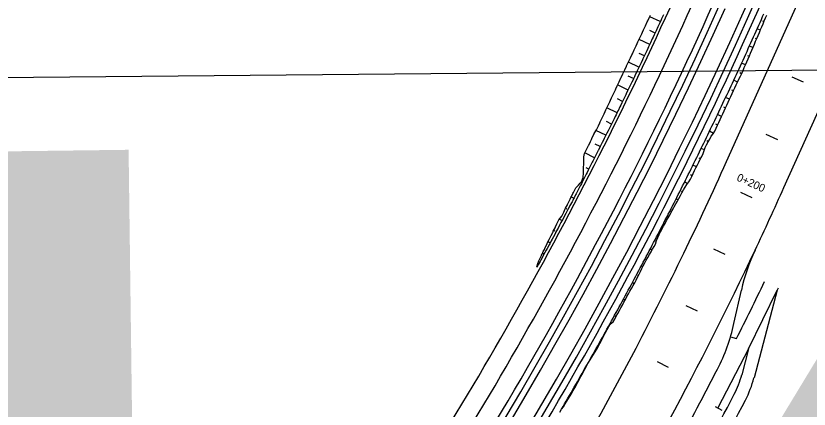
# Model space of a CAD drawing. Extents: x 6503541 to 6503743, y 5888004 to 5888145.
# Drawn here: x 6503685.576 to 6503688.597, y 5888088.473 to 5888089.97 of the extents above; entities that cross this region are included whole.
import ezdxf

# ---------------------------------------------------------------- set-up
doc = ezdxf.new("R2010")
doc.units = 0
doc.layers.add('12', color=7, linetype='Continuous')
doc.layers.add('tabela', color=7, linetype='Continuous')

msp = doc.modelspace()

# ---------------------------------------------------------------- linework, layer by layer
at = {"layer": '12'}
for p, q in [((6503688.3407, 5888089.97), (6503690.8004, 5888095.4732)), ((6503688.3626, 5888089.9602), (6503690.8223, 5888095.4634)), ((6503688.3845, 5888089.9504), (6503689.6804, 5888092.8497)), ((6503688.2827, 5888089.4154), (6503688.7737, 5888090.5083)), ((6503688.5016, 5888089.3171), (6503688.9927, 5888090.4102)), ((6503688.4201, 5888089.9512), (6503688.4258, 5888089.9488)), ((6503688.4118, 5888089.9156), (6503688.3996, 5888089.9208)), ((6503688.3913, 5888089.8852), (6503688.3977, 5888089.8825)), ((6503688.3835, 5888089.8494), (6503688.37, 5888089.8552)), ((6503688.3622, 5888089.8194), (6503688.3693, 5888089.8163)), ((6503688.3549, 5888089.7833), (6503688.3401, 5888089.7898)), ((6503688.3328, 5888089.7539), (6503688.3404, 5888089.7504)), ((6503688.3247, 5888089.718), (6503688.3101, 5888089.725)), ((6503688.3019, 5888089.6889), (6503688.309, 5888089.6856)), ((6503688.2941, 5888089.6528), (6503688.2794, 5888089.6595)), ((6503688.2716, 5888089.6235), (6503688.2792, 5888089.6201)), ((6503688.264, 5888089.5874), (6503688.2486, 5888089.5946)), ((6503688.2408, 5888089.5586), (6503688.2485, 5888089.5549)), ((6503688.2329, 5888089.5226), (6503688.2179, 5888089.5307)), ((6503688.2083, 5888089.4953), (6503688.2143, 5888089.492)), ((6503688.1983, 5888089.46), (6503688.1862, 5888089.4655)), ((6503688.1773, 5888089.4301), (6503688.1842, 5888089.4269)), ((6503688.1678, 5888089.3949), (6503688.1547, 5888089.4015)), ((6503688.1453, 5888089.3661), (6503688.1518, 5888089.3626)), ((6503688.1343, 5888089.3313), (6503688.1231, 5888089.3379)), ((6503688.111, 5888089.3033), (6503688.1151, 5888089.3008)), ((6503688.0978, 5888089.2693), (6503688.0905, 5888089.2733)), ((6503688.0773, 5888089.2394), (6503688.0805, 5888089.2377)), ((6503688.0631, 5888089.2061), (6503688.0578, 5888089.2091)), ((6503688.0435, 5888089.1759), (6503688.0457, 5888089.1747)), ((6503688.0285, 5888089.143), (6503688.0246, 5888089.1449)), ((6503688.0115, 5888089.1114), (6503688.0149, 5888089.1098)), ((6503687.9986, 5888089.0779), (6503687.9916, 5888089.0817)), ((6503687.9778, 5888089.0483), (6503687.9807, 5888089.0467)), ((6503687.9637, 5888089.015), (6503687.958, 5888089.0179)), ((6503687.9443, 5888088.9844), (6503687.9476, 5888088.9828)), ((6503687.9312, 5888088.9507), (6503687.9241, 5888088.9546)), ((6503687.9102, 5888088.9213), (6503687.9133, 5888088.9195)), ((6503688.311, 5888088.799), (6503688.3395, 5888088.9267)), ((6503688.367, 5888088.7028), (6503688.4757, 5888088.9266)), ((6503688.4757, 5888088.9266), (6503688.3874, 5888088.5922)), ((6503688.4793, 5888088.9339), (6503688.4757, 5888088.9266)), ((6503687.896, 5888088.888), (6503687.8899, 5888088.8913)), ((6503687.8758, 5888088.858), (6503687.8789, 5888088.8563)), ((6503687.8617, 5888088.8247), (6503687.8556, 5888088.8285)), ((6503687.8395, 5888088.797), (6503687.8405, 5888088.7963)), ((6503687.8224, 5888088.7653), (6503687.8211, 5888088.766)), ((6503687.8046, 5888088.7339), (6503687.8057, 5888088.7334)), ((6503688.298, 5888088.7489), (6503688.3209, 5888088.742)), ((6503687.7888, 5888088.7016), (6503687.786, 5888088.7032)), ((6503688.367, 5888088.7028), (6503688.2496, 5888088.4778)), ((6503688.367, 5888088.7028), (6503688.341, 5888088.6045)), ((6503687.769, 5888088.6715), (6503687.7697, 5888088.671)), ((6503687.7506, 5888088.6405), (6503687.7506, 5888088.6406)), ((6503688.2665, 5888088.4688), (6503688.2411, 5888088.4823))]:
    msp.add_line(p, q, dxfattribs=at)
for points in [[(6503688.0423, 5888089.9741), (6503688.0353, 5888089.9588), (6503688.0333, 5888089.9545), (6503688.0283, 5888089.9435), (6503688.0234, 5888089.9328), (6503688.0212, 5888089.9282), (6503688.0142, 5888089.9129), (6503688.0134, 5888089.9111), (6503688.0071, 5888089.8976), (6503688.0033, 5888089.8894), (6503688, 5888089.8823), (6503687.9932, 5888089.8677), (6503687.9929, 5888089.867), (6503687.9858, 5888089.8518), (6503687.9831, 5888089.8461), (6503687.9786, 5888089.8365), (6503687.973, 5888089.8244), (6503687.9715, 5888089.8213), (6503687.9643, 5888089.806), (6503687.9628, 5888089.8028), (6503687.9571, 5888089.7908), (6503687.9525, 5888089.7812), (6503687.9499, 5888089.7756), (6503687.9426, 5888089.7603), (6503687.9423, 5888089.7596), (6503687.9354, 5888089.7451), (6503687.932, 5888089.738), (6503687.9281, 5888089.7299), (6503687.9217, 5888089.7165), (6503687.9208, 5888089.7147), (6503687.9135, 5888089.6996), (6503687.9113, 5888089.6949), (6503687.9062, 5888089.6844), (6503687.9009, 5888089.6734), (6503687.8989, 5888089.6692), (6503687.8915, 5888089.6541), (6503687.8905, 5888089.6519), (6503687.8842, 5888089.6389), (6503687.88, 5888089.6304), (6503687.8768, 5888089.6238), (6503687.8695, 5888089.6089), (6503687.8694, 5888089.6086), (6503687.8619, 5888089.5935), (6503687.859, 5888089.5875), (6503687.8545, 5888089.5784), (6503687.8484, 5888089.566), (6503687.847, 5888089.5633), (6503687.8396, 5888089.5482), (6503687.8378, 5888089.5446), (6503687.8321, 5888089.5331), (6503687.8271, 5888089.5232), (6503687.8246, 5888089.518), (6503687.817, 5888089.5029), (6503687.8165, 5888089.5018), (6503687.8095, 5888089.4879), (6503687.8058, 5888089.4805), (6503687.8019, 5888089.4728), (6503687.795, 5888089.4591), (6503687.7943, 5888089.4578), (6503687.7867, 5888089.4427), (6503687.7842, 5888089.4378), (6503687.7791, 5888089.4277), (6503687.7734, 5888089.4165), (6503687.7715, 5888089.4127), (6503687.7639, 5888089.3977), (6503687.7626, 5888089.3952), (6503687.7562, 5888089.3827), (6503687.7517, 5888089.3739), (6503687.7485, 5888089.3677), (6503687.7408, 5888089.3527), (6503687.7408, 5888089.3526), (6503687.7331, 5888089.3377), (6503687.7298, 5888089.3314), (6503687.7254, 5888089.3227), (6503687.722, 5888089.3162), (6503687.7188, 5888089.3101), (6503687.7176, 5888089.3078), (6503687.7098, 5888089.2928), (6503687.7078, 5888089.2889), (6503687.7021, 5888089.2779), (6503687.6997, 5888089.2734), (6503687.6968, 5888089.2677), (6503687.6943, 5888089.2629), (6503687.6864, 5888089.248), (6503687.6857, 5888089.2466), (6503687.6786, 5888089.2331), (6503687.6773, 5888089.2306), (6503687.6746, 5888089.2254), (6503687.6708, 5888089.2182), (6503687.6634, 5888089.2043), (6503687.6629, 5888089.2033), (6503687.655, 5888089.1884), (6503687.6547, 5888089.1879), (6503687.6522, 5888089.1831), (6503687.6471, 5888089.1735), (6503687.641, 5888089.162), (6503687.6392, 5888089.1587), (6503687.632, 5888089.1453), (6503687.6312, 5888089.1438), (6503687.6297, 5888089.141), (6503687.6233, 5888089.1289), (6503687.6184, 5888089.1199), (6503687.6153, 5888089.1141), (6503687.6092, 5888089.1028), (6503687.6073, 5888089.0993), (6503687.6071, 5888089.0988), (6503687.5993, 5888089.0844), (6503687.5957, 5888089.0778), (6503687.5913, 5888089.0696), (6503687.5862, 5888089.0603), (6503687.5843, 5888089.0568), (6503687.5833, 5888089.0548), (6503687.5752, 5888089.04), (6503687.5729, 5888089.0358), (6503687.5671, 5888089.0252), (6503687.5631, 5888089.0179), (6503687.5614, 5888089.0148), (6503687.5599, 5888089.0121)], [(6503687.5607, 5888089.0153), (6503687.5615, 5888089.0188), (6503687.5635, 5888089.0272), (6503687.5683, 5888089.0383), (6503687.5703, 5888089.0427), (6503687.5776, 5888089.0579), (6503687.5786, 5888089.0599), (6503687.5803, 5888089.0635), (6503687.5849, 5888089.0731), (6503687.5889, 5888089.0815), (6503687.5922, 5888089.0883), (6503687.5993, 5888089.103), (6503687.5995, 5888089.1035), (6503687.6012, 5888089.1071), (6503687.607, 5888089.1186), (6503687.6099, 5888089.1245), (6503687.6145, 5888089.1337), (6503687.6206, 5888089.1459), (6503687.622, 5888089.1487), (6503687.6228, 5888089.1503), (6503687.6295, 5888089.1638), (6503687.6312, 5888089.1672), (6503687.637, 5888089.1789), (6503687.6418, 5888089.1886), (6503687.6442, 5888089.1935), (6503687.6445, 5888089.194), (6503687.6549, 5888089.2075), (6503687.6555, 5888089.2084), (6503687.6625, 5888089.2226), (6503687.6661, 5888089.2299), (6503687.6687, 5888089.2351), (6503687.6699, 5888089.2377), (6503687.6766, 5888089.2513), (6503687.6774, 5888089.2528), (6503687.6848, 5888089.2679), (6503687.6871, 5888089.2728), (6503687.6899, 5888089.2785), (6503687.6923, 5888089.283), (6503687.698, 5888089.2941), (6503687.7, 5888089.298), (6503687.7076, 5888089.3129), (6503687.7089, 5888089.3153), (6503687.7133, 5888089.3207), (6503687.7187, 5888089.3262), (6503687.7258, 5888089.3334), (6503687.731, 5888089.3388), (6503687.737, 5888089.3546), (6503687.737, 5888089.3547), (6503687.7377, 5888089.3732), (6503687.7379, 5888089.3809), (6503687.7383, 5888089.3918), (6503687.7388, 5888089.4073), (6503687.7389, 5888089.4104), (6503687.7396, 5888089.4289), (6503687.7397, 5888089.4336), (6503687.7424, 5888089.4463), (6503687.7473, 5888089.4565), (6503687.7497, 5888089.4615), (6503687.757, 5888089.4766), (6503687.7577, 5888089.4779), (6503687.7643, 5888089.4917), (6503687.768, 5888089.4994), (6503687.7716, 5888089.5069), (6503687.7785, 5888089.5208), (6503687.7791, 5888089.5219), (6503687.7869, 5888089.5368), (6503687.7896, 5888089.5419), (6503687.7947, 5888089.5517), (6503687.8004, 5888089.5632), (6503687.8021, 5888089.5667), (6503687.8093, 5888089.5819), (6503687.8107, 5888089.5847), (6503687.8165, 5888089.5971), (6503687.8209, 5888089.6062), (6503687.8237, 5888089.6123), (6503687.8309, 5888089.6275), (6503687.831, 5888089.6278), (6503687.838, 5888089.6427), (6503687.8411, 5888089.6494), (6503687.8451, 5888089.658), (6503687.8511, 5888089.671), (6503687.8521, 5888089.6732), (6503687.8593, 5888089.6884), (6503687.8613, 5888089.6926), (6503687.8665, 5888089.7036), (6503687.8715, 5888089.7141), (6503687.8736, 5888089.7188), (6503687.8808, 5888089.734), (6503687.8816, 5888089.7357), (6503687.888, 5888089.7492), (6503687.8918, 5888089.7572), (6503687.8952, 5888089.7643), (6503687.9021, 5888089.7787), (6503687.9024, 5888089.7795), (6503687.9097, 5888089.7947), (6503687.9123, 5888089.8003), (6503687.9168, 5888089.8098), (6503687.9225, 5888089.8218), (6503687.924, 5888089.825), (6503687.9312, 5888089.8402), (6503687.9327, 5888089.8434), (6503687.9383, 5888089.8554), (6503687.9428, 5888089.8649), (6503687.9455, 5888089.8706), (6503687.9526, 5888089.8858), (6503687.9529, 5888089.8865), (6503687.9597, 5888089.9011), (6503687.9629, 5888089.9081), (6503687.9667, 5888089.9163), (6503687.973, 5888089.9297), (6503687.9738, 5888089.9316), (6503687.9808, 5888089.9468), (6503687.9829, 5888089.9514), (6503687.9878, 5888089.9621), (6503687.9929, 5888089.973)], [(6503687.654, 5888088.473), (6503687.6601, 5888088.4835), (6503687.6662, 5888088.4939), (6503687.6722, 5888088.5044), (6503687.6783, 5888088.5148), (6503687.6844, 5888088.5253), (6503687.6904, 5888088.5357), (6503687.6965, 5888088.5462), (6503687.7025, 5888088.5566), (6503687.7086, 5888088.5671), (6503687.7146, 5888088.5776), (6503687.7206, 5888088.5881), (6503687.7266, 5888088.5986), (6503687.7326, 5888088.6091), (6503687.7386, 5888088.6196), (6503687.7446, 5888088.6301), (6503687.7506, 5888088.6406), (6503687.7565, 5888088.6511), (6503687.7625, 5888088.6616), (6503687.7685, 5888088.6721), (6503687.7744, 5888088.6826), (6503687.7803, 5888088.6932), (6503687.7863, 5888088.7037), (6503687.7922, 5888088.7142), (6503687.7981, 5888088.7248), (6503687.804, 5888088.7353), (6503687.8099, 5888088.7459), (6503687.8158, 5888088.7564), (6503687.8216, 5888088.767), (6503687.8275, 5888088.7776), (6503687.8334, 5888088.7882), (6503687.8392, 5888088.7987), (6503687.845, 5888088.8093), (6503687.8509, 5888088.8199), (6503687.8567, 5888088.8305), (6503687.8625, 5888088.8411), (6503687.8683, 5888088.8517), (6503687.8741, 5888088.8623), (6503687.8799, 5888088.8729), (6503687.8857, 5888088.8835), (6503687.8915, 5888088.8941), (6503687.8972, 5888088.9048), (6503687.903, 5888088.9154), (6503687.9087, 5888088.926), (6503687.9145, 5888088.9367), (6503687.9202, 5888088.9473), (6503687.9259, 5888088.9579), (6503687.9316, 5888088.9686), (6503687.9373, 5888088.9793), (6503687.943, 5888088.9899), (6503687.9487, 5888089.0006), (6503687.9544, 5888089.0113), (6503687.9601, 5888089.0219), (6503687.9657, 5888089.0326), (6503687.9714, 5888089.0433), (6503687.977, 5888089.054), (6503687.9827, 5888089.0647), (6503687.9883, 5888089.0754), (6503687.9939, 5888089.0861), (6503687.9995, 5888089.0968), (6503688.0051, 5888089.1075), (6503688.0107, 5888089.1182), (6503688.0163, 5888089.1289), (6503688.0219, 5888089.1396), (6503688.0275, 5888089.1504), (6503688.033, 5888089.1611), (6503688.0386, 5888089.1718), (6503688.0441, 5888089.1826), (6503688.0496, 5888089.1933), (6503688.0552, 5888089.2041), (6503688.0607, 5888089.2148), (6503688.0662, 5888089.2256), (6503688.0717, 5888089.2364), (6503688.0772, 5888089.2471), (6503688.0827, 5888089.2579), (6503688.0881, 5888089.2687), (6503688.0936, 5888089.2794), (6503688.0991, 5888089.2902), (6503688.1045, 5888089.301), (6503688.1099, 5888089.3118), (6503688.1154, 5888089.3226), (6503688.1208, 5888089.3334), (6503688.1262, 5888089.3442), (6503688.1316, 5888089.355), (6503688.137, 5888089.3659), (6503688.1424, 5888089.3767), (6503688.1478, 5888089.3875), (6503688.1531, 5888089.3983), (6503688.1585, 5888089.4092), (6503688.1639, 5888089.42), (6503688.1692, 5888089.4308), (6503688.1745, 5888089.4417), (6503688.1799, 5888089.4525), (6503688.1852, 5888089.4634), (6503688.1905, 5888089.4742), (6503688.1958, 5888089.4851), (6503688.2011, 5888089.496), (6503688.2064, 5888089.5069), (6503688.2116, 5888089.5177), (6503688.2169, 5888089.5286), (6503688.2222, 5888089.5395), (6503688.2274, 5888089.5504), (6503688.2326, 5888089.5613), (6503688.2379, 5888089.5722), (6503688.2431, 5888089.5831), (6503688.2483, 5888089.594), (6503688.2535, 5888089.6049), (6503688.2587, 5888089.6158), (6503688.2639, 5888089.6267), (6503688.2691, 5888089.6376), (6503688.2742, 5888089.6486), (6503688.2794, 5888089.6595), (6503688.2846, 5888089.6704), (6503688.2897, 5888089.6814), (6503688.2948, 5888089.6923), (6503688.3, 5888089.7033), (6503688.3051, 5888089.7142), (6503688.3102, 5888089.7252), (6503688.3153, 5888089.7361), (6503688.3204, 5888089.7471), (6503688.3255, 5888089.758), (6503688.3305, 5888089.769), (6503688.3356, 5888089.78), (6503688.3407, 5888089.791), (6503688.3457, 5888089.802), (6503688.3507, 5888089.8129), (6503688.3558, 5888089.8239), (6503688.3608, 5888089.8349), (6503688.3658, 5888089.8459), (6503688.3708, 5888089.8569), (6503688.3758, 5888089.8679), (6503688.3808, 5888089.8789), (6503688.3858, 5888089.89), (6503688.3907, 5888089.901), (6503688.3957, 5888089.912), (6503688.4006, 5888089.923), (6503688.4056, 5888089.9341), (6503688.4105, 5888089.9451), (6503688.4154, 5888089.956), (6503688.4203, 5888089.967), (6503688.4252, 5888089.9779)], [(6503687.7506, 5888088.6405), (6503687.757, 5888088.6508), (6503687.7635, 5888088.661), (6503687.7699, 5888088.6713), (6503687.7763, 5888088.6815), (6503687.7828, 5888088.6918), (6503687.7891, 5888088.7021), (6503687.795, 5888088.7127), (6503687.8006, 5888088.7234), (6503687.8061, 5888088.7342), (6503687.8116, 5888088.7449), (6503687.8172, 5888088.7556), (6503687.823, 5888088.7663), (6503687.8287, 5888088.7769), (6503687.8345, 5888088.7875), (6503687.8413, 5888088.7976), (6503687.8514, 5888088.8058), (6503687.8572, 5888088.8164), (6503687.863, 5888088.827), (6503687.8688, 5888088.8377), (6503687.8745, 5888088.8483), (6503687.8803, 5888088.8589), (6503687.886, 5888088.8696), (6503687.8918, 5888088.8802), (6503687.8975, 5888088.8908), (6503687.9033, 5888088.9015), (6503687.909, 5888088.9121), (6503687.9151, 5888088.9226), (6503687.9214, 5888088.9329), (6503687.9273, 5888088.9435), (6503687.9331, 5888088.9541), (6503687.9387, 5888088.9648), (6503687.9441, 5888088.9757), (6503687.9495, 5888088.9865), (6503687.9549, 5888088.9973), (6503687.9603, 5888089.0081), (6503687.9656, 5888089.019), (6503687.971, 5888089.0298), (6503687.977, 5888089.0403), (6503687.983, 5888089.0508), (6503687.989, 5888089.0613), (6503687.9951, 5888089.0718), (6503688.0011, 5888089.0823), (6503688.0072, 5888089.0928), (6503688.0133, 5888089.1032), (6503688.0164, 5888089.1153), (6503688.0207, 5888089.1266), (6503688.0258, 5888089.1376), (6503688.0311, 5888089.1485), (6503688.037, 5888089.159), (6503688.0429, 5888089.1696), (6503688.0488, 5888089.1802), (6503688.0546, 5888089.1908), (6503688.0605, 5888089.2013), (6503688.0663, 5888089.2119), (6503688.0722, 5888089.2225), (6503688.078, 5888089.2331), (6503688.0838, 5888089.2437), (6503688.0896, 5888089.2544), (6503688.0954, 5888089.265), (6503688.1012, 5888089.2756), (6503688.107, 5888089.2862), (6503688.1128, 5888089.2969), (6503688.1188, 5888089.3074), (6503688.1254, 5888089.3176), (6503688.132, 5888089.3278), (6503688.1386, 5888089.338), (6503688.1452, 5888089.3483), (6503688.1503, 5888089.3592), (6503688.1553, 5888089.3703), (6503688.1608, 5888089.381), (6503688.1663, 5888089.3918), (6503688.1718, 5888089.4026), (6503688.1773, 5888089.4134), (6503688.1828, 5888089.4242), (6503688.1882, 5888089.435), (6503688.1936, 5888089.4458), (6503688.1974, 5888089.4574), (6503688.2012, 5888089.469), (6503688.2067, 5888089.4798), (6503688.2131, 5888089.4901), (6503688.2196, 5888089.5004), (6503688.2244, 5888089.5116), (6503688.232, 5888089.5213), (6503688.2386, 5888089.5315), (6503688.2433, 5888089.5427), (6503688.248, 5888089.5539), (6503688.2533, 5888089.5648), (6503688.2585, 5888089.5757), (6503688.2637, 5888089.5866), (6503688.2688, 5888089.5976), (6503688.2739, 5888089.6086), (6503688.279, 5888089.6196), (6503688.284, 5888089.6306), (6503688.289, 5888089.6416), (6503688.2941, 5888089.6526), (6503688.2991, 5888089.6636), (6503688.3041, 5888089.6746), (6503688.3091, 5888089.6856), (6503688.3143, 5888089.6966), (6503688.3196, 5888089.7074), (6503688.3249, 5888089.7183), (6503688.3301, 5888089.7292), (6503688.3354, 5888089.7401), (6503688.3407, 5888089.751), (6503688.3456, 5888089.762), (6503688.3505, 5888089.7731), (6503688.3553, 5888089.7842), (6503688.3602, 5888089.7953), (6503688.365, 5888089.8064), (6503688.3698, 5888089.8175), (6503688.3746, 5888089.8286), (6503688.3794, 5888089.8397), (6503688.3841, 5888089.8509), (6503688.3889, 5888089.862), (6503688.3937, 5888089.8731), (6503688.3984, 5888089.8842), (6503688.4032, 5888089.8954), (6503688.4079, 5888089.9065), (6503688.4126, 5888089.9176), (6503688.4173, 5888089.9288), (6503688.422, 5888089.9399), (6503688.4267, 5888089.951), (6503688.4313, 5888089.962), (6503688.436, 5888089.9731)], [(6503688.0305, 5888089.9484), (6503687.9901, 5888089.9669)], [(6503688.0104, 5888089.9048), (6503687.9902, 5888089.9141)], [(6503687.9902, 5888089.8612), (6503687.9499, 5888089.8801)], [(6503687.9698, 5888089.8178), (6503687.9497, 5888089.8273)], [(6503687.9493, 5888089.7744), (6503687.9091, 5888089.7935)], [(6503687.9287, 5888089.7311), (6503687.9086, 5888089.7407)], [(6503688.5761, 5888089.7172), (6503688.5324, 5888089.7369)], [(6503687.9079, 5888089.6878), (6503687.8681, 5888089.707)], [(6503687.8869, 5888089.6446), (6503687.8673, 5888089.6541)], [(6503687.8658, 5888089.6015), (6503687.8275, 5888089.6203)], [(6503687.8446, 5888089.5584), (6503687.8258, 5888089.5677)], [(6503687.8233, 5888089.5154), (6503687.7855, 5888089.5343)], [(6503688.4778, 5888089.4983), (6503688.434, 5888089.518)], [(6503687.8018, 5888089.4725), (6503687.783, 5888089.482)], [(6503687.7801, 5888089.4297), (6503687.7434, 5888089.4483)], [(6503687.7584, 5888089.3869), (6503687.7484, 5888089.392)], [(6503687.7364, 5888089.3442), (6503687.7336, 5888089.3457)], [(6503687.6916, 5888089.2816), (6503687.7013, 5888089.2765)], [(6503688.3355, 5888089.2993), (6503688.3791, 5888089.2794)], [(6503687.6704, 5888089.2385), (6503687.6747, 5888089.2362)], [(6503687.6467, 5888089.1968), (6503687.6566, 5888089.1915)], [(6503687.6247, 5888089.1542), (6503687.6294, 5888089.1517)], [(6503687.6033, 5888089.1112), (6503687.6114, 5888089.1068)], [(6503687.5824, 5888089.068), (6503687.5855, 5888089.0663)], [(6503688.2773, 5888089.0616), (6503688.234, 5888089.0823)], [(6503687.5627, 5888089.0241), (6503687.5656, 5888089.0225)], [(6503688.1716, 5888088.8457), (6503688.1286, 5888088.8671)], [(6503687.648, 5888088.4625), (6503687.6546, 5888088.4727), (6503687.6612, 5888088.4828), (6503687.6677, 5888088.493), (6503687.6743, 5888088.5032), (6503687.6808, 5888088.5134), (6503687.687, 5888088.5238), (6503687.693, 5888088.5342), (6503687.6991, 5888088.5447), (6503687.7052, 5888088.5551), (6503687.7112, 5888088.5656), (6503687.717, 5888088.5762), (6503687.7226, 5888088.5869), (6503687.7283, 5888088.5976), (6503687.7339, 5888088.6083), (6503687.7395, 5888088.6191), (6503687.745, 5888088.6298), (6503687.7506, 5888088.6405)], [(6503688.062, 5888088.6316), (6503688.0195, 5888088.6539)]]:
    msp.add_lwpolyline(points, dxfattribs=at)
for centre, radius, start, end in [((6503674.6145, 5888096.105), 14.7732, 325.59328, 335.91738), ((6503674.6145, 5888096.105), 14.8452, 325.59328, 335.91738), ((6503674.6145, 5888096.105), 14.9412, 282.48188, 335.91738), ((6503674.6145, 5888096.105), 14.9652, 282.48188, 335.91738), ((6503674.6145, 5888096.105), 14.9172, 323.94916, 335.91738), ((6503674.6145, 5888096.105), 15.0348, 282.48188, 335.91738), ((6503674.6145, 5888096.105), 15.0588, 282.48188, 335.91738), ((6503674.6145, 5888096.105), 15.0828, 323.95246, 335.91738), ((6503676.1325, 5888094.874), 13.32, 334.15247, 335.80767), ((6503676.1325, 5888094.874), 13.56, 334.69463, 335.80767), ((6503676.1325, 5888094.874), 13.56, 328.57082, 334.69463), ((6503676.1325, 5888094.874), 13.32, 332.4155, 334.15247), ((6503689.0422, 5888088.7701), 0.72, 154.6946, 167.4378), ((6503676.1325, 5888094.874), 13.644, 333.29312, 334.30777), ((6503687.6083, 5888088.9556), 0.72, 332.7186, 347.4378), ((6503676.1325, 5888094.874), 13.32, 324.65355, 332.4155), ((6503676.1325, 5888094.874), 13.632, 331.32382, 332.71862), ((6503687.9929, 5888088.6964), 0.36, 332.487, 345.205), ((6503687.9929, 5888088.6964), 0.408, 332.487, 345.205), ((6503676.1325, 5888094.874), 13.7328, 328.72878, 332.48698), ((6503676.1325, 5888094.874), 13.7808, 328.72878, 332.48698)]:
    msp.add_arc(centre, radius, start, end, dxfattribs=at)
at = {"layer": 'tabela'}
msp.add_line((6503684.2552, 5888089.7234), (6503691.4906, 5888089.7909), dxfattribs=at)
msp.add_line((6503684.2552, 5888089.7234), (6503691.4906, 5888089.7909), dxfattribs=at)

# ---------------------------------------------------------------- texts
at = {"layer": '12'}
for s, height, rotation, p in [('14', 4.22297, 0.7393, (6503684.141, 5888085.213)), ('0+200', 0.03, 335.4477, (6503688.3189, 5888089.3445))]:
    msp.add_text(s, height=height, rotation=rotation, dxfattribs=at).set_placement(p)

doc.saveas('drawing.dxf')
